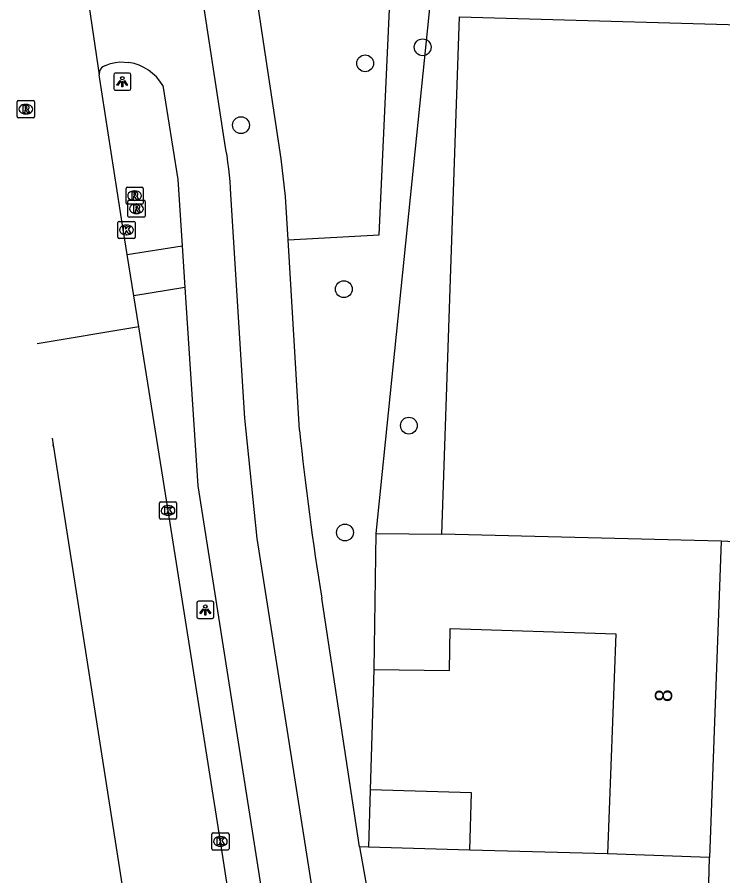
# Model space of a CAD drawing. Extents: x 160787 to 161428, y 386828 to 387483.
# Drawn here: x 160822.66 to 160863.67, y 387214.74 to 387264.64 of the extents above; entities that cross this region are included whole.
import ezdxf

# ---------------------------------------------------------------- set-up
doc = ezdxf.new("R2010")
doc.units = 0
for name, color, linetype in [('IMGEO_Boom', 7, 'Continuous'), ('IMGEO_Fietspad_gesloten', 7, 'Continuous'), ('IMGEO_Groenvoorziening', 7, 'Continuous'), ('IMGEO_Kolk', 7, 'Continuous'), ('IMGEO_Lichtpunt', 7, 'Continuous'), ('IMGEO_Muur', 7, 'Continuous'), ('IMGEO_Pand', 7, 'Continuous'), ('IMGEO_Pand_nummerreeks', 7, 'Continuous'), ('IMGEO_Parkeervlak_open', 7, 'Continuous'), ('IMGEO_Rijbaan_lokaal_gesloten', 7, 'Continuous'), ('IMGEO_Rijbaan_lokaal_open', 7, 'Continuous'), ('IMGEO_Rioolput', 7, 'Continuous'), ('IMGEO_Voetpad_open', 7, 'Continuous')]:
    doc.layers.add(name, color=color, linetype=linetype)

msp = doc.modelspace()

# ---------------------------------------------------------------- linework, layer by layer
at = {"layer": 'IMGEO_Boom'}
for centre in [(160846.225, 387262.892), (160842.884, 387261.958), (160835.667, 387258.369), (160841.644, 387248.837), (160845.426, 387240.904), (160841.71, 387234.691)]:
    msp.add_circle(centre, 0.489, dxfattribs=at)
at = {"layer": 'IMGEO_Fietspad_gesloten'}
for points in [[(160834.728, 387257.327), (160832.324, 387273.026), (160831.192, 387280.534), (160831.177, 387280.875)], [(160827.793, 387261.836), (160828.094, 387261.942), (160828.369, 387262.012), (160828.618, 387262.042), (160829.151, 387262.005)], [(160831.123, 387260.671), (160832.003, 387255.207), (160832.253, 387251.354)], [(160895.192, 386882.357), (160892.332, 386890.984), (160890.69, 386896.733), (160890.27, 386898.714), (160890.17, 386899.184), (160874.389, 386993.578), (160868.406, 387032.171), (160836.614, 387234.349), (160835.892, 387241.342), (160835.079, 387254.335)], [(160832.253, 387251.354), (160832.411, 387248.937)], [(160832.411, 387248.937), (160833.16, 387237.408), (160836.374, 387216.975), (160842.596, 387177.288), (160852.187, 387116.071), (160852.723, 387112.646)]]:
    msp.add_lwpolyline(points, dxfattribs=at)
for centre, radius, start, end in [((160827.938, 387261.348), 0.509, 106.5831, 187.0991), ((160828.744, 387259.279), 2.756, 30.3361, 81.5095), ((160814.747, 387253.466), 20.35, 2.4462, 10.9357)]:
    msp.add_arc(centre, radius, start, end, dxfattribs=at)
at = {"layer": 'IMGEO_Groenvoorziening'}
for points in [[(160838.408, 387251.698), (160843.703, 387251.997), (160844.572, 387271.057), (160931.324, 387265.674)], [(160931.231, 387263.175), (160846.953, 387268.405), (160843.499, 387234.641)], [(160847.345, 387234.602), (160847.869, 387250), (160848.368, 387264.653), (160868.733, 387264.08)], [(160843.38, 387226.731), (160843.175, 387219.734)]]:
    msp.add_lwpolyline(points, dxfattribs=at)
at = {"layer": 'IMGEO_Kolk'}
for p, q in [((160828.591, 387252.775), (160829.443, 387252.775)), ((160828.516, 387251.849), (160828.516, 387252.701)), ((160829.004, 387252.555), (160829.029, 387252.555)), ((160829.517, 387252.701), (160829.517, 387251.849)), ((160829.443, 387251.775), (160828.591, 387251.775)), ((160829.027, 387251.995), (160829.002, 387251.995)), ((160830.926, 387235.548), (160830.926, 387236.4)), ((160831.001, 387236.474), (160831.853, 387236.474)), ((160831.927, 387236.4), (160831.927, 387235.548)), ((160831.414, 387236.254), (160831.439, 387236.254)), ((160831.853, 387235.474), (160831.001, 387235.474)), ((160831.437, 387235.694), (160831.412, 387235.694)), ((160833.971, 387216.314), (160833.971, 387217.166)), ((160834.046, 387217.24), (160834.898, 387217.24)), ((160834.459, 387217.02), (160834.484, 387217.02)), ((160834.972, 387217.166), (160834.972, 387216.314)), ((160834.482, 387216.46), (160834.457, 387216.46)), ((160834.898, 387216.24), (160834.046, 387216.24))]:
    msp.add_line(p, q, dxfattribs=at)
for points in [[(160828.591, 387252.775), (160829.443, 387252.775)], [(160828.516, 387251.849), (160828.516, 387252.701)], [(160828.837, 387252.475), (160828.96, 387252.475), (160828.96, 387252.324), (160829.09, 387252.475), (160829.254, 387252.475), (160829.108, 387252.324), (160829.261, 387252.075), (160829.109, 387252.075), (160829.024, 387252.239), (160828.96, 387252.172), (160828.96, 387252.075), (160828.837, 387252.075), (160828.837, 387252.475)], [(160829.517, 387252.701), (160829.517, 387251.849)], [(160829.443, 387251.775), (160828.591, 387251.775)], [(160830.926, 387235.548), (160830.926, 387236.4)], [(160831.001, 387236.474), (160831.853, 387236.474)], [(160831.927, 387236.4), (160831.927, 387235.548)], [(160831.247, 387236.174), (160831.37, 387236.174), (160831.37, 387236.023), (160831.5, 387236.174), (160831.664, 387236.174), (160831.518, 387236.023), (160831.671, 387235.774), (160831.519, 387235.774), (160831.434, 387235.938), (160831.37, 387235.871), (160831.37, 387235.774), (160831.247, 387235.774), (160831.247, 387236.174)], [(160831.853, 387235.474), (160831.001, 387235.474)], [(160833.971, 387216.314), (160833.971, 387217.166)], [(160834.046, 387217.24), (160834.898, 387217.24)], [(160834.292, 387216.94), (160834.415, 387216.94), (160834.415, 387216.789), (160834.545, 387216.94), (160834.709, 387216.94), (160834.563, 387216.789), (160834.716, 387216.54), (160834.564, 387216.54), (160834.479, 387216.704), (160834.415, 387216.637), (160834.415, 387216.54), (160834.292, 387216.54), (160834.292, 387216.94)], [(160834.972, 387217.166), (160834.972, 387216.314)], [(160834.898, 387216.24), (160834.046, 387216.24)]]:
    msp.add_lwpolyline(points, dxfattribs=at)
for centre, start, end in [((160828.593, 387252.699), 91.552, 178.448), ((160828.593, 387252.699), 91.552, 178.448), ((160829.441, 387252.699), 1.552, 88.448), ((160829.441, 387252.699), 1.552, 88.448), ((160828.593, 387251.851), 181.552, 268.448), ((160828.593, 387251.851), 181.552, 268.448), ((160829.441, 387251.851), 271.552, 358.448), ((160829.441, 387251.851), 271.552, 358.448), ((160831.003, 387236.398), 91.552, 178.448), ((160831.003, 387236.398), 91.552, 178.448), ((160831.851, 387236.398), 1.552, 88.448), ((160831.851, 387236.398), 1.552, 88.448), ((160831.003, 387235.55), 181.552, 268.448), ((160831.003, 387235.55), 181.552, 268.448), ((160831.851, 387235.55), 271.552, 358.448), ((160831.851, 387235.55), 271.552, 358.448), ((160834.048, 387217.164), 91.552, 178.448), ((160834.048, 387217.164), 91.552, 178.448), ((160834.896, 387217.164), 1.552, 88.448), ((160834.896, 387217.164), 1.552, 88.448), ((160834.048, 387216.316), 181.552, 268.448), ((160834.048, 387216.316), 181.552, 268.448), ((160834.896, 387216.316), 271.552, 358.448), ((160834.896, 387216.316), 271.552, 358.448)]:
    msp.add_arc(centre, 0.0765, start, end, dxfattribs=at)
for centre, major_axis, ratio, start_param, end_param in [((160829.003, 387252.275), (-0.387, 0.002), 0.722429, 4.712389, 7.853982), ((160829.028, 387252.275), (-0.39, 0.002), 0.717154, 1.570796, 4.712389), ((160831.413, 387235.974), (-0.387, 0.002), 0.722429, 4.712389, 7.853982), ((160831.438, 387235.974), (-0.39, 0.002), 0.717154, 1.570796, 4.712389), ((160834.458, 387216.74), (-0.387, 0.002), 0.722429, 4.712389, 7.853982), ((160834.483, 387216.74), (-0.39, 0.002), 0.717154, 1.570796, 4.712389)]:
    msp.add_ellipse(centre, major_axis=major_axis, ratio=ratio, start_param=start_param, end_param=end_param, dxfattribs=at)
at = {"layer": 'IMGEO_Lichtpunt'}
for p, q in [((160828.271, 387261.296), (160828.271, 387260.489)), ((160828.271, 387261.296), (160828.271, 387260.489)), ((160829.173, 387261.391), (160828.365, 387261.391)), ((160829.173, 387261.391), (160828.365, 387261.391)), ((160829.267, 387260.489), (160829.267, 387261.296)), ((160829.267, 387260.489), (160829.267, 387261.296)), ((160828.365, 387260.395), (160829.173, 387260.395)), ((160828.365, 387260.395), (160829.173, 387260.395)), ((160833.098, 387230.599), (160833.098, 387229.792)), ((160833.098, 387230.599), (160833.098, 387229.792)), ((160834, 387230.694), (160833.192, 387230.694)), ((160834, 387230.694), (160833.192, 387230.694)), ((160834.094, 387229.792), (160834.094, 387230.599)), ((160834.094, 387229.792), (160834.094, 387230.599)), ((160833.192, 387229.698), (160834, 387229.698)), ((160833.192, 387229.698), (160834, 387229.698))]:
    msp.add_line(p, q, dxfattribs=at)
for points in [[(160828.645, 387260.96), (160828.684, 387260.932), (160828.496, 387260.67), (160828.458, 387260.697), (160828.645, 387260.96)], [(160828.747, 387260.912), (160828.794, 387260.912), (160828.794, 387260.59), (160828.747, 387260.59), (160828.747, 387260.912)], [(160828.857, 387260.932), (160828.895, 387260.959), (160829.082, 387260.697), (160829.043, 387260.669), (160828.857, 387260.932)], [(160833.472, 387230.263), (160833.511, 387230.235), (160833.323, 387229.973), (160833.285, 387230), (160833.472, 387230.263)], [(160833.574, 387230.215), (160833.621, 387230.215), (160833.621, 387229.893), (160833.574, 387229.893), (160833.574, 387230.215)], [(160833.684, 387230.235), (160833.722, 387230.262), (160833.909, 387230), (160833.87, 387229.972), (160833.684, 387230.235)]]:
    msp.add_lwpolyline(points, dxfattribs=at)
for centre in [(160828.77, 387261.094), (160833.597, 387230.397)]:
    msp.add_circle(centre, 0.0994, dxfattribs=at)
for centre, start, end in [((160828.365, 387261.296), 90, 180), ((160828.365, 387261.296), 90, 180), ((160829.173, 387261.296), 0, 90), ((160829.173, 387261.296), 0, 90), ((160828.365, 387260.489), 180, 270), ((160828.365, 387260.489), 180, 270), ((160829.173, 387260.489), 270, 0), ((160829.173, 387260.489), 270, 360), ((160833.192, 387230.599), 90, 180), ((160833.192, 387230.599), 90, 180), ((160834, 387230.599), 0, 90), ((160834, 387230.599), 0, 90), ((160833.192, 387229.792), 180, 270), ((160833.192, 387229.792), 180, 270), ((160834, 387229.792), 270, 0), ((160834, 387229.792), 270, 360)]:
    msp.add_arc(centre, 0.0946, start, end, dxfattribs=at)
at = {"layer": 'IMGEO_Muur'}
msp.add_lwpolyline([(160856.962, 387216.027), (160848.958, 387216.231)], dxfattribs=at)
at = {"layer": 'IMGEO_Pand'}
for points in [[(160843.499, 387234.641), (160843.38, 387226.731)], [(160843.499, 387234.641), (160847.345, 387234.602)], [(160863.581, 387234.194), (160847.345, 387234.602)], [(160863.581, 387234.194), (160862.892, 387215.805)], [(160843.38, 387226.731), (160847.78, 387226.664), (160847.818, 387229.114), (160857.441, 387228.81), (160856.962, 387216.027)], [(160843.175, 387219.734), (160843.074, 387216.41)], [(160848.958, 387216.231), (160849.06, 387219.555), (160843.175, 387219.734)], [(160848.958, 387216.231), (160843.074, 387216.41)], [(160862.892, 387215.805), (160856.962, 387216.027)]]:
    msp.add_lwpolyline(points, dxfattribs=at)
at = {"layer": 'IMGEO_Parkeervlak_open'}
msp.add_arc((160822.73, 387239.478), 2.045, 6.202, 8.5437, dxfattribs=at)
at = {"layer": 'IMGEO_Rijbaan_lokaal_gesloten'}
for points in [[(160826.846, 387265.22), (160827.433, 387261.285)], [(160829.054, 387250.853), (160828.823, 387252.302), (160827.433, 387261.285)], [(160829.437, 387248.454), (160829.054, 387250.853)], [(160829.724, 387246.655), (160829.437, 387248.454)], [(160829.724, 387246.655), (160823.831, 387245.653)], [(160850.801, 387112.345), (160850.314, 387115.477), (160846.832, 387137.716), (160843.786, 387156.959), (160840.657, 387177.21), (160837.463, 387197.457), (160834.472, 387216.74), (160831.427, 387235.974), (160829.724, 387246.655)], [(160824.689, 387240.174), (160824.752, 387239.782)], [(160824.752, 387239.782), (160835.704, 387169.823), (160841.78, 387131.053)]]:
    msp.add_lwpolyline(points, dxfattribs=at)
at = {"layer": 'IMGEO_Rijbaan_lokaal_open'}
for points in [[(160904.338, 387227.48), (160904.594, 387232.11), (160863.581, 387234.194)], [(160862.811, 387212.837), (160862.892, 387215.805)]]:
    msp.add_lwpolyline(points, dxfattribs=at)
at = {"layer": 'IMGEO_Rioolput'}
for p, q in [((160822.736, 387259.796), (160823.588, 387259.796)), ((160822.661, 387258.87), (160822.661, 387259.722)), ((160823.149, 387259.576), (160823.174, 387259.576)), ((160823.662, 387259.722), (160823.662, 387258.87)), ((160823.588, 387258.796), (160822.736, 387258.796)), ((160823.172, 387259.016), (160823.147, 387259.016)), ((160829.061, 387254.768), (160829.913, 387254.768)), ((160828.986, 387253.842), (160828.986, 387254.694)), ((160829.474, 387254.548), (160829.499, 387254.548)), ((160829.987, 387254.694), (160829.987, 387253.842)), ((160829.913, 387253.768), (160829.061, 387253.768)), ((160829.093, 387253.084), (160829.093, 387253.936)), ((160829.168, 387254.01), (160830.02, 387254.01)), ((160829.497, 387253.988), (160829.472, 387253.988)), ((160829.581, 387253.79), (160829.606, 387253.79)), ((160830.094, 387253.936), (160830.094, 387253.084)), ((160830.02, 387253.01), (160829.168, 387253.01)), ((160829.604, 387253.23), (160829.579, 387253.23))]:
    msp.add_line(p, q, dxfattribs=at)
for points in [[(160822.736, 387259.796), (160823.588, 387259.796)], [(160822.661, 387258.87), (160822.661, 387259.722)], [(160823.25, 387259.494), (160822.998, 387259.496), (160822.998, 387259.096)], [(160822.998, 387259.096), (160823.122, 387259.096), (160823.122, 387259.258), (160823.133, 387259.258)], [(160823.176, 387259.415), (160823.122, 387259.415), (160823.122, 387259.334)], [(160823.122, 387259.334), (160823.174, 387259.334)], [(160823.18, 387259.229), (160823.251, 387259.096), (160823.391, 387259.096), (160823.326, 387259.222)], [(160823.662, 387259.722), (160823.662, 387258.87)], [(160823.588, 387258.796), (160822.736, 387258.796)], [(160829.061, 387254.768), (160829.913, 387254.768)], [(160828.986, 387253.842), (160828.986, 387254.694)], [(160829.575, 387254.466), (160829.323, 387254.468), (160829.323, 387254.068)], [(160829.501, 387254.387), (160829.447, 387254.387), (160829.447, 387254.306)], [(160829.447, 387254.306), (160829.499, 387254.306)], [(160829.987, 387254.694), (160829.987, 387253.842)], [(160829.913, 387253.768), (160829.061, 387253.768)], [(160829.093, 387253.084), (160829.093, 387253.936)], [(160829.168, 387254.01), (160830.02, 387254.01)], [(160829.323, 387254.068), (160829.447, 387254.068), (160829.447, 387254.23), (160829.458, 387254.23)], [(160829.505, 387254.201), (160829.576, 387254.068), (160829.716, 387254.068), (160829.651, 387254.194)], [(160830.094, 387253.936), (160830.094, 387253.084)], [(160829.682, 387253.708), (160829.43, 387253.71), (160829.43, 387253.31)], [(160829.43, 387253.31), (160829.554, 387253.31), (160829.554, 387253.472), (160829.565, 387253.472)], [(160829.608, 387253.629), (160829.554, 387253.629), (160829.554, 387253.548)], [(160829.554, 387253.548), (160829.606, 387253.548)], [(160829.612, 387253.443), (160829.683, 387253.31), (160829.823, 387253.31), (160829.758, 387253.436)], [(160830.02, 387253.01), (160829.168, 387253.01)]]:
    msp.add_lwpolyline(points, dxfattribs=at)
for centre, radius, start, end in [((160822.738, 387259.72), 0.0765, 91.552, 178.448), ((160822.738, 387259.72), 0.0765, 91.552, 178.448), ((160823.586, 387259.72), 0.0765, 1.552, 88.448), ((160823.586, 387259.72), 0.0765, 1.552, 88.448), ((160823.132, 387259.205), 0.0533, 26.0293, 88.6989), ((160823.158, 387259.523), 0.19, 274.7715, 282.9687), ((160823.182, 387259.319), 0.0964, 77.0061, 93.1865), ((160823.196, 387259.376), 0.0378, 276.6634, 79.6772), ((160823.249, 387259.384), 0.109, 350.3612, 89.416), ((160823.247, 387259.384), 0.112, 277.5842, 350.9817), ((160823.231, 387259.169), 0.108, 29.5134, 73.7905), ((160822.738, 387258.872), 0.0765, 181.552, 268.448), ((160822.738, 387258.872), 0.0765, 181.552, 268.448), ((160823.586, 387258.872), 0.0765, 271.552, 358.448), ((160823.586, 387258.872), 0.0765, 271.552, 358.448), ((160829.063, 387254.692), 0.0765, 91.552, 178.448), ((160829.063, 387254.692), 0.0765, 91.552, 178.448), ((160829.911, 387254.692), 0.0765, 1.552, 88.448), ((160829.911, 387254.692), 0.0765, 1.552, 88.448), ((160829.483, 387254.495), 0.19, 274.7715, 282.9687), ((160829.507, 387254.291), 0.0964, 77.0061, 93.1865), ((160829.521, 387254.348), 0.0378, 276.6634, 79.6772), ((160829.574, 387254.356), 0.109, 350.3612, 89.416), ((160829.572, 387254.356), 0.112, 277.5842, 350.9817), ((160829.556, 387254.141), 0.108, 29.5134, 73.7905), ((160829.063, 387253.844), 0.0765, 181.552, 268.448), ((160829.063, 387253.844), 0.0765, 181.552, 268.448), ((160829.17, 387253.934), 0.0765, 91.552, 178.448), ((160829.17, 387253.934), 0.0765, 91.552, 178.448), ((160829.457, 387254.177), 0.0533, 26.0293, 88.6989), ((160829.911, 387253.844), 0.0765, 271.552, 358.448), ((160829.911, 387253.844), 0.0765, 271.552, 358.448), ((160830.018, 387253.934), 0.0765, 1.552, 88.448), ((160830.018, 387253.934), 0.0765, 1.552, 88.448), ((160829.564, 387253.419), 0.0533, 26.0293, 88.6989), ((160829.59, 387253.737), 0.19, 274.7715, 282.9687), ((160829.614, 387253.533), 0.0964, 77.0061, 93.1865), ((160829.628, 387253.59), 0.0378, 276.6634, 79.6772), ((160829.681, 387253.598), 0.109, 350.3612, 89.416), ((160829.679, 387253.598), 0.112, 277.5842, 350.9817), ((160829.663, 387253.383), 0.108, 29.5134, 73.7905), ((160829.17, 387253.086), 0.0765, 181.552, 268.448), ((160829.17, 387253.086), 0.0765, 181.552, 268.448), ((160830.018, 387253.086), 0.0765, 271.552, 358.448), ((160830.018, 387253.086), 0.0765, 271.552, 358.448)]:
    msp.add_arc(centre, radius, start, end, dxfattribs=at)
for centre, major_axis, ratio, start_param, end_param in [((160823.148, 387259.296), (-0.387, 0.002), 0.722429, 4.712389, 7.853982), ((160823.173, 387259.296), (-0.39, 0.002), 0.717154, 1.570796, 4.712389), ((160829.473, 387254.268), (-0.387, 0.002), 0.722429, 4.712389, 7.853982), ((160829.498, 387254.268), (-0.39, 0.002), 0.717154, 1.570796, 4.712389), ((160829.58, 387253.51), (-0.387, 0.002), 0.722429, 4.712389, 7.853982), ((160829.605, 387253.51), (-0.39, 0.002), 0.717154, 1.570796, 4.712389)]:
    msp.add_ellipse(centre, major_axis=major_axis, ratio=ratio, start_param=start_param, end_param=end_param, dxfattribs=at)
at = {"layer": 'IMGEO_Voetpad_open'}
for points in [[(160838.408, 387251.698), (160838.257, 387254.225), (160838.011, 387256.413), (160834.811, 387277.593)], [(160829.054, 387250.853), (160832.253, 387251.354)], [(160839.07, 387240.649), (160838.408, 387251.698)], [(160832.411, 387248.937), (160829.437, 387248.454)], [(160842.556, 387216.426), (160840.358, 387230.871)], [(160843.074, 387216.41), (160842.556, 387216.426)], [(160842.556, 387216.426), (160843.436, 387211.425)], [(160856.962, 387216.027), (160848.958, 387216.231)]]:
    msp.add_lwpolyline(points, dxfattribs=at)
msp.add_arc((161020.65, 387259.594), 182.566, 185.95626, 189.05183, dxfattribs=at)

# ---------------------------------------------------------------- texts
at = {"layer": 'IMGEO_Pand_nummerreeks'}
msp.add_text('8', height=1, rotation=87.8542, dxfattribs=at).set_placement((160860.708, 387224.822))

doc.saveas('drawing.dxf')
